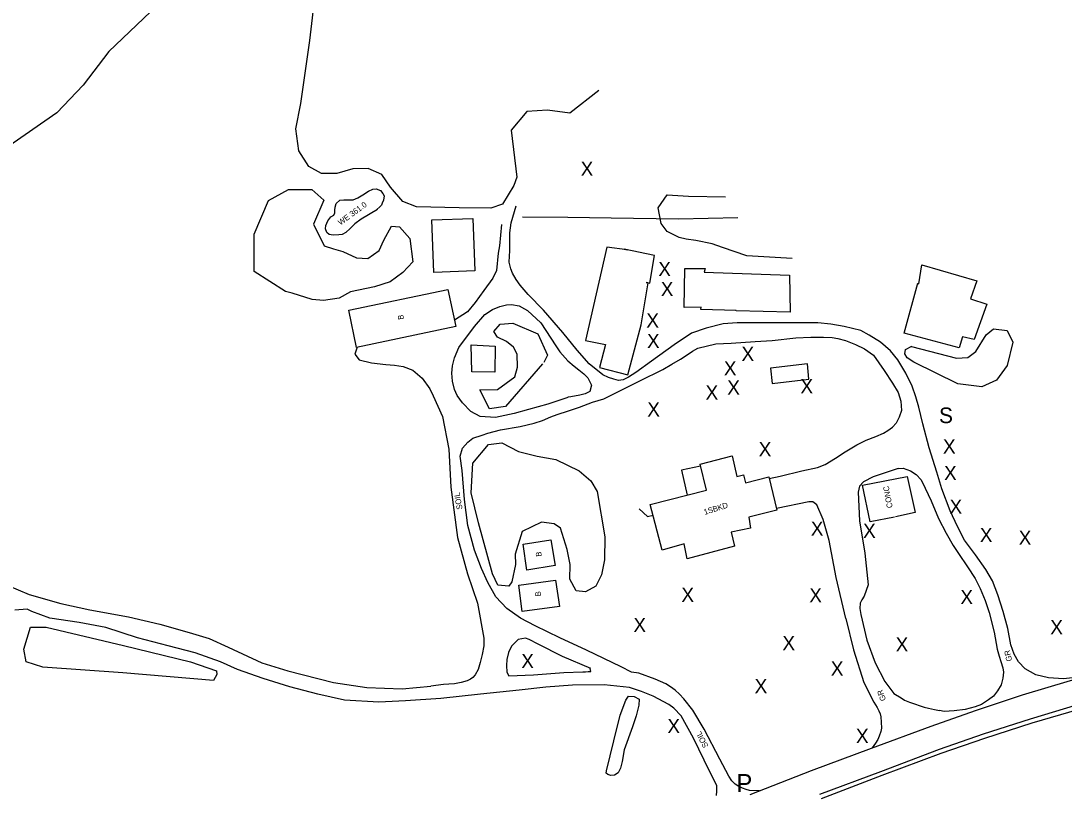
# Model space of a CAD drawing. Extents: x 2030130 to 2036320, y 723205 to 762423.
# Drawn here: x 2034000 to 2034735, y 740362 to 740906 of the extents above; entities that cross this region are included whole.
import ezdxf

# ---------------------------------------------------------------- set-up
doc = ezdxf.new("R2010")
doc.units = 0
for name, color, linetype in [('Draft_Station Labels Major', 7, 'Continuous'), ('Draft_Station Tics Major', 7, 'Continuous'), ('Draft_Station Tics Minor', 7, 'Continuous'), ('Exist Terrain Model Ground Surface', 7, 'Continuous'), ('Old_Level_23', 7, 'Continuous'), ('Old_Level_28', 7, 'Continuous'), ('Prop Alignment Horizontal', 7, 'Continuous'), ('Prop Alignment Vertical', 7, 'Continuous'), ('Prop Horizontal Alignment Ramp', 7, 'Continuous')]:
    doc.layers.add(name, color=color, linetype=linetype)

msp = doc.modelspace()

# ---------------------------------------------------------------- linework, layer by layer
at = {"layer": 'Draft_Station Labels Major'}
for points in [[(2034591.32, 740688.03), (2034579.51, 740691), (2034570.14, 740692.57), (2034561.01, 740693.39), (2034549.35, 740693.53), (2034536.54, 740693.45), (2034517.62, 740693.38), (2034504.29, 740693.5), (2034494.36, 740692.79), (2034482.31, 740689.79), (2034471.97, 740686.14), (2034459.91, 740678.02), (2034443.76, 740666.55), (2034432.77, 740658.53), (2034427.68, 740655.2), (2034423.79, 740653.37), (2034420.52, 740652.94), (2034417.3, 740653.81), (2034413.51, 740655.05), (2034409.6, 740656.97), (2034399.96, 740664.59), (2034391.53, 740674.13), (2034381.42, 740686.79), (2034367.87, 740702.45), (2034356.89, 740713.46), (2034351.42, 740719.91), (2034348.59, 740723.91), (2034346.03, 740728.55), (2034344.66, 740731.54), (2034343.66, 740736.28), (2034343.87, 740740.36), (2034344.03, 740744.14), (2034343.99, 740748.47), (2034344.08, 740756.77), (2034344.89, 740763.93), (2034348.43, 740775.84)], [(2034338.23, 740762.65), (2034336.84, 740747.7), (2034335.87, 740742.48), (2034334.64, 740730.32), (2034332.13, 740724.9), (2034325.78, 740716.3), (2034319.54, 740707.71), (2034314.16, 740701.26), (2034304.98, 740695.26)], [(2034384.82, 740640.88), (2034370.77, 740636.12), (2034357.2, 740632.45), (2034347.01, 740629.62), (2034333.88, 740626.71), (2034323.19, 740627.53), (2034316.51, 740631.07), (2034310.64, 740637.04), (2034306.99, 740642.25), (2034304.98, 740646.59), (2034303.57, 740652.43), (2034303.07, 740658.14), (2034303.59, 740663.16), (2034305.06, 740668.85), (2034308.1, 740676.13), (2034319.17, 740690.84), (2034326.41, 740699.31), (2034331.83, 740702.91), (2034337.06, 740704.89), (2034341.64, 740706.16), (2034345.32, 740706.47), (2034350.55, 740705.4), (2034354.47, 740703.39), (2034356.58, 740702.12), (2034365.99, 740693.59), (2034369.49, 740688.15), (2034372.9, 740682.7), (2034376.51, 740677.19), (2034379.24, 740673.18), (2034384.9, 740666.78), (2034389.45, 740663.02), (2034392.69, 740660.49), (2034396.08, 740657.69), (2034399.01, 740654.71), (2034401.58, 740649.49), (2034400.52, 740645.25), (2034397.13, 740643.43), (2034393.47, 740642.53), (2034386.97, 740641.48), (2034384.88, 740641.08)], [(2034749.19, 740444.32), (2034734.13, 740442.69), (2034723.49, 740443.48), (2034714.57, 740445.54), (2034707.11, 740449.76), (2034702.49, 740454.69), (2034699.3, 740460.07), (2034696.99, 740466.8), (2034694.91, 740478.13), (2034691.68, 740490.31), (2034687.89, 740501.88), (2034684, 740511.91), (2034679.36, 740519.74), (2034672.05, 740530.04), (2034664.38, 740540.51), (2034659.33, 740550.18), (2034654.27, 740561.15), (2034648.33, 740576.7), (2034644.81, 740588.38), (2034639.51, 740605.38), (2034635.02, 740622.39), (2034632.26, 740634.16), (2034630.04, 740641.42), (2034627.58, 740648.79), (2034623.08, 740658.08), (2034617.36, 740667.39), (2034612.28, 740673.75), (2034605.17, 740679.92), (2034597.24, 740684.86), (2034591.32, 740688.03)], [(2034422.39, 740451.15), (2034398.04, 740462.96), (2034379.22, 740471.69), (2034361.91, 740480.22), (2034351.64, 740485.46), (2034341.84, 740492.36), (2034334.18, 740500.46), (2034328.47, 740510.71), (2034324.05, 740520.42), (2034319.21, 740533.4), (2034314.42, 740550.73), (2034312.2, 740569.04), (2034310.57, 740589.44), (2034309.14, 740599.52), (2034310.69, 740605.34), (2034314.34, 740609.48), (2034318.06, 740612.17), (2034324.45, 740614.37), (2034328.6, 740615.86), (2034337.45, 740618.04), (2034351.29, 740620.49), (2034361.2, 740622.77), (2034367.03, 740624.78), (2034372.87, 740627.27), (2034377.36, 740629.02), (2034385.35, 740631.63), (2034393.04, 740634.18), (2034402.27, 740637.52), (2034410.17, 740640.02), (2034423.96, 740646.79), (2034435.58, 740652.56), (2034451.9, 740660.61), (2034458.29, 740664.3), (2034464.32, 740667.82), (2034469.64, 740671.49), (2034472.69, 740673.56), (2034476.55, 740675.58), (2034489.27, 740678.7), (2034500.04, 740679.08), (2034516.98, 740680.24), (2034528.95, 740681.05), (2034545.44, 740683.02), (2034556.02, 740683.36), (2034565.06, 740683.51), (2034571.06, 740683.08), (2034575.03, 740682.46), (2034580.64, 740680.96), (2034587.66, 740678.26), (2034593.87, 740675.21), (2034600.36, 740670.63)], [(2034236.38, 740676.29), (2034234.84, 740671.51), (2034238, 740667.38), (2034246.57, 740665.37), (2034256.68, 740664.05), (2034262.76, 740663.73), (2034268.85, 740662.82), (2034275.68, 740660.08), (2034282.37, 740654.46), (2034287.76, 740646.91), (2034289.98, 740642.01), (2034296.58, 740627.59), (2034300.98, 740604.56), (2034302.36, 740577.71), (2034307.15, 740542.34), (2034314.12, 740516.65), (2034321.3, 740496.13), (2034325.64, 740471.32), (2034325.67, 740466), (2034324.58, 740459.87), (2034323.08, 740454.26), (2034321.64, 740449.45), (2034319.61, 740445.61), (2034317.98, 740443.82), (2034316.33, 740442.62), (2034313.99, 740441.48), (2034309.7, 740440.17), (2034304.96, 740439.17), (2034301.03, 740439.1), (2034297.23, 740438.87), (2034288.33, 740437.6)], [(2034600.36, 740670.63), (2034607.89, 740660.01), (2034613.72, 740650.94), (2034617.56, 740644.4), (2034619.42, 740638.31), (2034619.98, 740631.7), (2034618.34, 740627.15), (2034616.21, 740622.82), (2034613.62, 740619.95)], [(2034526.77, 740583.86), (2034534.39, 740585.59), (2034549.78, 740589.21), (2034560.83, 740591.72), (2034566.25, 740593.84), (2034573.52, 740598.09), (2034580.34, 740602.65), (2034588.55, 740607.67), (2034595.15, 740610.8), (2034601.86, 740613.36), (2034607.2, 740615.86), (2034610.3, 740617.74), (2034613.62, 740619.95)], [(2034617.68, 740590.95), (2034599.98, 740585), (2034593.14, 740581.62), (2034590.37, 740578.53), (2034589.52, 740574.22), (2034590.41, 740554.08), (2034594.18, 740531.23), (2034596.54, 740509.1), (2034593.64, 740501.05), (2034591.96, 740498.46), (2034590.93, 740496.1), (2034590.65, 740492.4), (2034591.38, 740488.1)], [(2034617.68, 740590.95), (2034621.14, 740591.08), (2034626.31, 740589.38), (2034630.44, 740586.77), (2034633.73, 740582.93), (2034636.74, 740576.98), (2034640.82, 740568.03), (2034646.09, 740555.73), (2034651.47, 740545.48), (2034656.45, 740536.78), (2034660.25, 740531.13), (2034666.59, 740521.76), (2034671.86, 740513.37), (2034675.53, 740506.47), (2034679.02, 740498), (2034681.71, 740489.51), (2034685.2, 740475.62), (2034687.4, 740463.73), (2034688.71, 740458.82), (2034689.99, 740455.01), (2034691.36, 740450.43), (2034691.83, 740447.4), (2034691.41, 740443.32), (2034690.3, 740438.68), (2034687.7, 740434.26), (2034684.89, 740430.66), (2034681.35, 740427.89), (2034676.35, 740424.74), (2034671.96, 740423.14), (2034664.77, 740421.25), (2034657.06, 740420.17), (2034649.98, 740419.82), (2034646.81, 740420.47)], [(2034580.68, 740485.26), (2034573.96, 740514.25), (2034568.98, 740540.32), (2034564.81, 740554.91), (2034560.25, 740565.38), (2034557.6, 740567.34), (2034554.64, 740567.36), (2034531.86, 740562.78)], [(2034513.46, 740361.41), (2034556.47, 740378.12), (2034598.79, 740393.97), (2034640.95, 740409.57), (2034672.24, 740420.38), (2034705.33, 740431.5), (2034739.05, 740441.69), (2034784.48, 740453.51), (2034831.34, 740463.84), (2034879.17, 740472.73), (2034926.29, 740481.01), (2034973.03, 740488.78), (2035019.95, 740496.53), (2035066.86, 740504.41), (2035113.03, 740511.99), (2035158.95, 740520.36), (2035205.95, 740529.42), (2035250.45, 740540.22)], [(2035255.08, 740522.45), (2035209.64, 740512.04), (2035162.82, 740502.19), (2035124.96, 740493.7), (2035070.49, 740484.2), (2035023.15, 740476.47), (2034976.7, 740468.72), (2034930.55, 740460.94), (2034882.81, 740452.73), (2034835.3, 740442.94), (2034789.31, 740432.54), (2034744.88, 740421.18), (2034711.74, 740411.49), (2034678.43, 740400.82), (2034647.71, 740390.2), (2034606.12, 740374.76), (2034563.49, 740358.32)], [(2033989.81, 740508.67), (2034005.32, 740502.21), (2034027.62, 740495.79), (2034048.09, 740491.35), (2034075.36, 740486.36), (2034097.5, 740481.27), (2034118.16, 740475.31), (2034132.16, 740471.19), (2034145.56, 740465.1), (2034169.32, 740454.1), (2034187.68, 740448.48), (2034219.75, 740440.23), (2034243.34, 740436.68), (2034268.29, 740435.72), (2034288.33, 740437.6)], [(2035124.6, 740496.21), (2035069.92, 740487.11), (2035022.78, 740479.26), (2034976.11, 740471.23), (2034929.93, 740463.55), (2034882.26, 740455.21), (2034834.71, 740445.98), (2034788.47, 740435.7), (2034744, 740424.42), (2034710.73, 740414.49), (2034677.51, 740403.77), (2034646.63, 740393.04), (2034605.17, 740377.4), (2034562.33, 740361.24)], [(2034251.75, 740426.45), (2034227.5, 740427.84), (2034208.75, 740431.93), (2034189.1, 740437.2), (2034170.2, 740443.11), (2034152.18, 740449.48), (2034140.1, 740454.75), (2034122.38, 740461.07), (2034103.27, 740466.06), (2034081.6, 740471.73), (2034059.45, 740478.86), (2034040.7, 740482.47), (2034020.03, 740485.42), (2034007.26, 740490.26), (2034003.93, 740491.95), (2033995.35, 740491.09)], [(2034591.38, 740488.1), (2034595.66, 740469.97), (2034601.39, 740454.05), (2034608.27, 740440.86), (2034614.56, 740432.41), (2034619.86, 740429.41), (2034622.01, 740427.76), (2034625.58, 740426.28), (2034629.78, 740425.02), (2034632.48, 740424.06), (2034636, 740422.86), (2034639.05, 740422.06), (2034643.3, 740421.09), (2034646.81, 740420.47)], [(2034580.68, 740485.26), (2034586.15, 740463.29), (2034593.39, 740440.17), (2034600.46, 740426.44), (2034602.83, 740422.51), (2034604.03, 740420.2), (2034604.89, 740418.13), (2034605.47, 740416.01), (2034605.78, 740412.19), (2034605.85, 740408.13), (2034605.32, 740405.7), (2034604.29, 740402.31), (2034603.34, 740400.1), (2034601.77, 740397.58), (2034599.24, 740394.15)], [(2034401.01, 740450.15), (2034381.16, 740458.59), (2034363.94, 740467.13), (2034357.7, 740470.38), (2034355.13, 740471.47), (2034349.97, 740470.58), (2034345.18, 740465.72), (2034343.15, 740461.39), (2034342.04, 740456.34), (2034341.66, 740452.13), (2034341.87, 740447.44), (2034343.35, 740444.86), (2034360.66, 740445.6), (2034382.16, 740447.14), (2034395.46, 740447.71), (2034397.42, 740447.79), (2034399.17, 740447.93), (2034400.74, 740447.93), (2034401.12, 740448.01), (2034400.74, 740450)], [(2034519.9, 740363.91), (2034512.88, 740364.24), (2034510.55, 740364.78), (2034508.06, 740365.68), (2034505.31, 740366.93), (2034502.89, 740368.52), (2034500.42, 740370.88), (2034498.25, 740374.26), (2034491.99, 740386.21), (2034480.96, 740407.27), (2034472.95, 740420.83), (2034466.55, 740428.78), (2034463.55, 740431.91), (2034460.51, 740434.75), (2034457.26, 740437.16), (2034453.98, 740439.18), (2034450.15, 740441), (2034446.38, 740442.54), (2034435.02, 740446.86), (2034429.77, 740447.45), (2034422.39, 740451.15)], [(2034489.59, 740360.53), (2034489.9, 740363.59), (2034489.79, 740367.36), (2034488.24, 740371.05), (2034484.7, 740377.67), (2034473.45, 740401.02), (2034464.74, 740416.79), (2034459.48, 740422.22), (2034456.01, 740424.79), (2034445.05, 740430.64), (2034436.9, 740433.8), (2034431.82, 740435.58), (2034428.25, 740436.58), (2034423.86, 740437.23), (2034410.53, 740438.57), (2034388.26, 740438.38), (2034369.42, 740436.96), (2034350.71, 740434.8), (2034323.29, 740432.01), (2034295.46, 740428.86), (2034270.55, 740427.21), (2034251.75, 740426.45)]]:
    msp.add_lwpolyline(points, dxfattribs=at)
at = {"layer": 'Draft_Station Tics Major'}
for points in [[(2034090.77, 740912.54), (2034061.43, 740884.51), (2034043.54, 740860.82), (2034024.86, 740841.27), (2033994.03, 740819.98), (2033959.44, 740793.88), (2033930.21, 740765.29), (2033913.62, 740749.06), (2033892.64, 740742.52), (2033864.13, 740744.87), (2033846.09, 740752.54), (2033832.34, 740760.24), (2033808.89, 740775.84), (2033785.91, 740810.44), (2033777.61, 740845.7), (2033776.47, 740887.39), (2033776.98, 740928.62)], [(2034406.82, 740857.12), (2034386.29, 740841.11), (2034370.69, 740843.2), (2034356.04, 740842.35), (2034344.92, 740829.12), (2034348.88, 740796.15), (2034346.88, 740790.31), (2034338.88, 740777.08), (2034330.75, 740774.14), (2034308.43, 740774.49), (2034278.21, 740775.24), (2034268.74, 740778.89), (2034260.01, 740788.92), (2034253.81, 740797.87), (2034244.2, 740802.27), (2034233.34, 740801.95), (2034222.09, 740798.63), (2034211.35, 740798.73), (2034202.42, 740803.65), (2034195.45, 740814.6), (2034193.26, 740830.16), (2034196.86, 740848.01), (2034203.03, 740892.27), (2034207.01, 740926.55)], [(2034174.02, 740779.58), (2034188.13, 740787.34), (2034204.5, 740787.35), (2034212.93, 740779.99), (2034205.83, 740763.04), (2034213.25, 740747.7), (2034219.88, 740745.65), (2034226.28, 740743.75), (2034235.9, 740739.35), (2034244, 740738.76), (2034252.09, 740744.39), (2034255.19, 740751.61), (2034260.68, 740761.63), (2034266.24, 740761.13), (2034273.68, 740752.81), (2034275.64, 740736.42), (2034268.66, 740729.04), (2034259.63, 740722.25), (2034248.6, 740718.78), (2034231.71, 740715.35), (2034223.78, 740710.92), (2034212.8, 740709.21), (2034204.88, 740709.84), (2034190.58, 740714.32), (2034186.05, 740715.6)], [(2034543.05, 740738.89), (2034511.11, 740740.78), (2034493.82, 740746.64), (2034486.51, 740749.15), (2034475.16, 740751.46), (2034468.33, 740752.49), (2034463.42, 740753.7), (2034454.86, 740757.72), (2034450.66, 740763.35), (2034448.54, 740774.45), (2034454.78, 740783.63), (2034469.98, 740782.63), (2034495.96, 740782.34)], [(2034186.05, 740715.6), (2034163.86, 740729.68), (2034163.94, 740755.82), (2034174.02, 740779.58)], [(2034367.13, 740664.62), (2034341.08, 740634.69), (2034329.72, 740632.91), (2034322.85, 740646.41), (2034335.28, 740646.64), (2034347.45, 740655.4), (2034349.46, 740662.21), (2034349.24, 740671.53), (2034346.58, 740676.28), (2034341.7, 740680.42), (2034335.26, 740683.48), (2034332.78, 740687.29), (2034337.26, 740692.44), (2034346.09, 740693.15), (2034363.67, 740685.79), (2034370.64, 740670.74), (2034367.93, 740665.55)], [(2034627.13, 740676.77), (2034658.74, 740668.65), (2034666.82, 740669.16), (2034672.45, 740673.37), (2034679.63, 740685.03), (2034684.84, 740689.28), (2034694.55, 740688.2), (2034698.41, 740679.81), (2034694.43, 740663.53), (2034686.95, 740653.16), (2034676.7, 740648.38), (2034659.74, 740650.48), (2034628.73, 740665.89), (2034623.94, 740668.88), (2034622.26, 740671.65), (2034622.71, 740674.65), (2034627.24, 740677.02)], [(2034322.07, 740552.6), (2034316.85, 740573.82), (2034317.93, 740594.69), (2034329.04, 740607.93), (2034338.4, 740608.94), (2034350.1, 740602.79), (2034363.37, 740599.67), (2034376.49, 740597.3), (2034392.83, 740589.31), (2034401.19, 740582.33), (2034405.59, 740574.6)], [(2034405.59, 740574.6), (2034411.06, 740542.89), (2034410.66, 740526.64), (2034408.58, 740516.1), (2034404.64, 740508.14), (2034397.43, 740504.03), (2034390.68, 740504.69), (2034386.36, 740513.03), (2034386.52, 740523.39), (2034384.51, 740533.92), (2034379.68, 740548.98), (2034375.39, 740552.06), (2034366.42, 740553.08), (2034352.66, 740546.55), (2034347.72, 740530.6), (2034347.92, 740523.42), (2034345.41, 740511.05), (2034343.43, 740508.14), (2034335.51, 740508.77), (2034331.82, 740516.84), (2034322.07, 740552.6)], [(2034135.23, 740441.73), (2034071.43, 740447.09), (2034014.95, 740450.92), (2034003.31, 740454.73), (2034001.58, 740463.76), (2034006.26, 740479.08)], [(2034006.26, 740479.08), (2034017.34, 740479.25), (2034071.86, 740466.27), (2034119.08, 740454.82), (2034137.46, 740448.39), (2034137.55, 740445.88), (2034135.23, 740441.73)], [(2034421.89, 740417.15), (2034425.68, 740427.73), (2034427.59, 740430.51), (2034431.58, 740430.46), (2034435.25, 740428.42), (2034434.86, 740424.18), (2034433, 740416.85), (2034430.48, 740408.93), (2034424.51, 740392.8), (2034423.21, 740384.52), (2034422.01, 740379.93), (2034420.29, 740376.61), (2034417.89, 740374.91), (2034415.13, 740374.6), (2034413.16, 740375.31), (2034411.91, 740376.34), (2034412.08, 740378.02)], [(2034412.08, 740378.02), (2034417.35, 740399.06), (2034421.89, 740417.15)]]:
    msp.add_lwpolyline(points, dxfattribs=at)
at = {"layer": 'Draft_Station Tics Minor'}
msp.add_lwpolyline([(2034435.09, 740562.46), (2034441.03, 740557.18), (2034444.93, 740558.05)], dxfattribs=at)
at = {"layer": 'Exist Terrain Model Ground Surface'}
for points in [[(2034319.36, 740730.04), (2034290.45, 740728.92), (2034289.01, 740765.95), (2034317.93, 740767.07)], [(2034412.47, 740746.79), (2034397.42, 740681), (2034411.44, 740678.35), (2034407.14, 740662.15), (2034427.27, 740656.92), (2034436.51, 740692.2), (2034441.55, 740721.56), (2034440.21, 740721.89), (2034442.75, 740721.49), (2034445.95, 740740.84), (2034424.66, 740745.34), (2034426.62, 740744.93)], [(2034541.45, 740701.09), (2034503.4, 740702.01), (2034503.58, 740702.14), (2034478.68, 740702.9), (2034478.94, 740704.63), (2034478.94, 740704.63), (2034466.76, 740704.37), (2034467.44, 740731.82), (2034481.57, 740731.66), (2034481.05, 740729.19), (2034541.1, 740727.16)], [(2034621.95, 740686.15), (2034631.55, 740721.46), (2034632.25, 740720.94), (2034634.29, 740734.23), (2034673.1, 740723.09), (2034668.52, 740710.42), (2034680.01, 740706.58), (2034671.12, 740681.83), (2034662.86, 740683.53), (2034660.51, 740675.92)], [(2034305.9, 740690.88), (2034236.05, 740676.21), (2034230.55, 740702.39), (2034300.4, 740717.07)], [(2034333.55, 740658.78), (2034317.33, 740659), (2034316.82, 740678.01), (2034333.74, 740677.15)], [(2034553.65, 740664.57), (2034527.69, 740661.58), (2034528.87, 740650.76), (2034554.73, 740653.73)], [(2034532.18, 740561.49), (2034512.38, 740556.72), (2034513.66, 740548.98), (2034500.03, 740545.98), (2034502.38, 740536.27), (2034468.91, 740527.21), (2034466.87, 740537.87), (2034451.46, 740533.35), (2034442.95, 740565.54), (2034482.55, 740575.57), (2034478.13, 740594.06), (2034500.67, 740599.94), (2034503.98, 740585.19), (2034508.68, 740586.38), (2034510.15, 740580.75), (2034526.51, 740584.96)], [(2034375.91, 740522.54), (2034356.03, 740519.23), (2034353.4, 740537.66), (2034373.03, 740540.72)], [(2034378.95, 740493.73), (2034352.78, 740490.31), (2034350.36, 740508.68), (2034376.11, 740512.22)]]:
    msp.add_lwpolyline(points, close=True, dxfattribs=at)
for points in [[(2034504.78, 740767.44), (2034462.8, 740766.38), (2034415.47, 740767.15), (2034384.95, 740767.7), (2034352.92, 740767.95)], [(2034478.46, 740592.65), (2034464.96, 740589.67), (2034468.89, 740572.12)], [(2034615.05, 740556.63), (2034598, 740553.47), (2034592.42, 740579.09), (2034623.99, 740585.32), (2034629.73, 740559.93), (2034615.68, 740556.95)]]:
    msp.add_lwpolyline(points, dxfattribs=at)
at = {"layer": 'Prop Alignment Horizontal'}
msp.add_lwpolyline([(2034250.7, 740773.29), (2034239.29, 740766.55), (2034234.78, 740763.27), (2034231.45, 740759.92), (2034228.49, 740757.12), (2034225.94, 740755.76), (2034223.58, 740755.41), (2034219.55, 740755.22), (2034216.66, 740755.64), (2034215.1, 740757.18), (2034214.25, 740759.64), (2034214.46, 740762.1), (2034215.87, 740765.37), (2034217.87, 740768.08), (2034219.97, 740769.26), (2034220.79, 740771.06), (2034220.73, 740772.89), (2034220.93, 740774.87), (2034221.7, 740777.44), (2034224.23, 740779.96), (2034227.2, 740780.14), (2034233.69, 740780.12), (2034236.92, 740781.51), (2034240.47, 740783.74), (2034244.46, 740786.15), (2034247.48, 740787.6), (2034249.93, 740787.97), (2034252.81, 740786.58), (2034254.57, 740784.49), (2034255.45, 740782.92), (2034254.98, 740779.82), (2034254.21, 740777.74), (2034253.6, 740776.36), (2034252.38, 740775.16), (2034250.4, 740773.33)], dxfattribs=at)

# ---------------------------------------------------------------- texts
at = {"layer": 'Draft_Station Tics Major'}
for p in [(2034393.93, 740797.02), (2034448.64, 740726.38), (2034450.39, 740712.31), (2034440.21, 740690.16), (2034440.68, 740675.7), (2034507.27, 740666.63), (2034494.83, 740656.47), (2034481.94, 740639.43), (2034497.22, 740642.93), (2034548.76, 740643.83), (2034440.87, 740627.5), (2034649.18, 740601.43), (2034519.38, 740599.48), (2034649.96, 740582.76), (2034653.84, 740559.03), (2034556.09, 740543.58), (2034592.91, 740542.03), (2034675.19, 740539.07), (2034702.56, 740537.18), (2034464.9, 740496.97), (2034555, 740496.63), (2034661.46, 740495.4), (2034431.09, 740475.72), (2034724.8, 740474.16), (2034536.08, 740462.96), (2034615.86, 740462.04), (2034352.1, 740450.34), (2034570.19, 740445.05), (2034516.52, 740432.61), (2034455.03, 740404.58), (2034587.9, 740397.58)]:
    msp.add_text('X', height=10, dxfattribs=at).set_placement(p)
at = {"layer": 'Exist Terrain Model Ground Surface'}
msp.add_text('S', height=11, dxfattribs=at).set_placement((2034646.43, 740622.86))
at = {"layer": 'Old_Level_23'}
for s, rotation, p in [('SOIL', 100.39457, (2034310.73, 740562.38)), ('GR', 103.00146, (2034697.95, 740455.54)), ('GR', 111.04849, (2034609.21, 740428.06)), ('SOIL', 117.57222, (2034484.09, 740395.47))]:
    msp.add_text(s, height=4, rotation=rotation, dxfattribs=at).set_placement(p)
at = {"layer": 'Old_Level_28'}
for s, rotation, p in [('B', 96.34368, (2034269.37, 740695.94)), ('CONC', 100.54505, (2034613.8, 740563.42)), ('1SBKD', 17.51635, (2034481.41, 740558.19)), ('B', 96.60654, (2034366.52, 740529.08)), ('B', 96.80802, (2034366.16, 740501.09))]:
    msp.add_text(s, height=4, rotation=rotation, dxfattribs=at).set_placement(p)
at = {"layer": 'Prop Alignment Vertical'}
msp.add_text('WE 361.0', height=4, rotation=36.08707, dxfattribs=at).set_placement((2034224.77, 740762))
at = {"layer": 'Prop Horizontal Alignment Ramp'}
msp.add_text('P', height=12.5, dxfattribs=at).set_placement((2034503.68, 740363.2))

doc.saveas('drawing.dxf')
